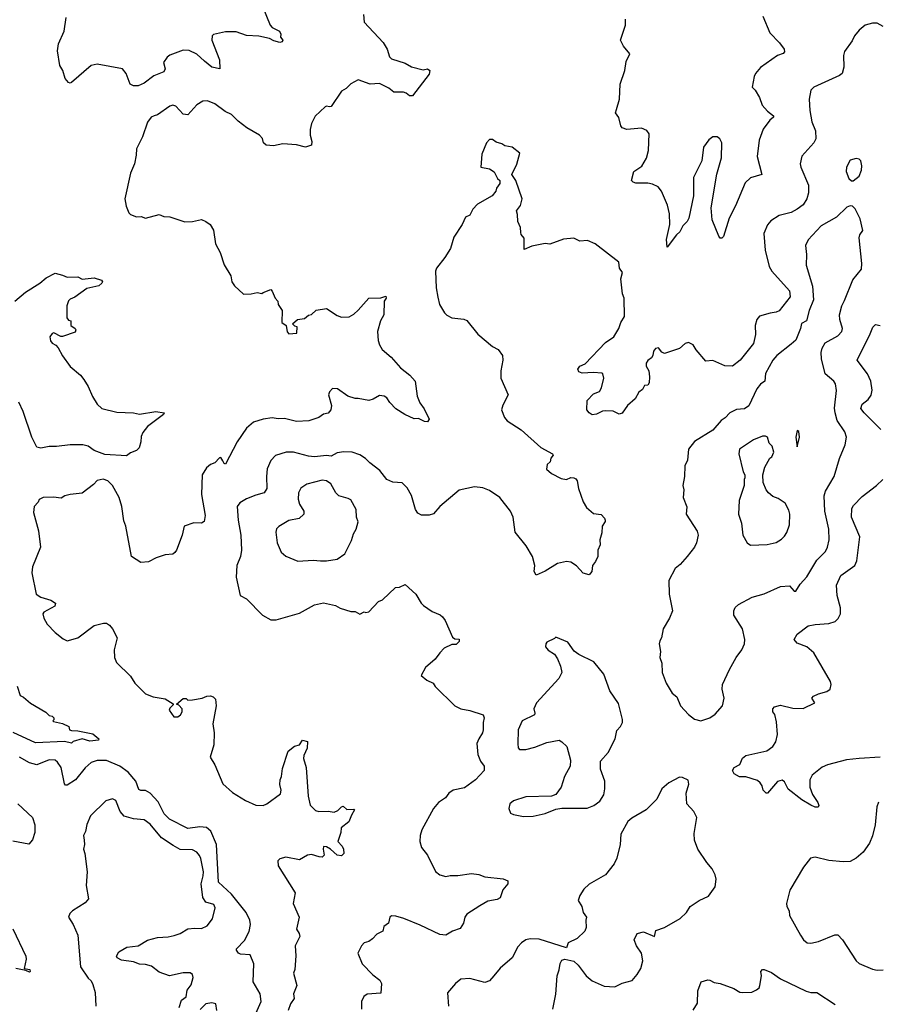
# Model space of a CAD drawing. Extents: x 2057697 to 2160550, y 827490 to 1016834.
# Tile 390 of 509: x 2074070 to 2079763, y 994407 to 1000931. Entities that reach past the tile are written whole.
import ezdxf

# ---------------------------------------------------------------- set-up
doc = ezdxf.new("R2010")
doc.units = 0

msp = doc.modelspace()

# ---------------------------------------------------------------- linework, layer by layer
at = {"layer": '0CON20XD'}
for points in [[(2075682, 1001015), (2075730, 1000895), (2075745, 1000879.2), (2075793.8, 1000855), (2075801.2, 1000835), (2075800, 1000815), (2075815.7, 1000795), (2075811.2, 1000785), (2075795, 1000780.6), (2075755, 1000790.5), (2075726.6, 1000806.6), (2075655, 1000822.2), (2075575, 1000827.1), (2075505, 1000850.7), (2075435, 1000850.5), (2075355.8, 1000834.2), (2075345.9, 1000824.1), (2075344.3, 1000795), (2075395.7, 1000665), (2075397.5, 1000605), (2075345, 1000616.9), (2075295.6, 1000655.6), (2075245, 1000702.9), (2075195, 1000726.2), (2075155, 1000730), (2075065, 1000695.7), (2075047.3, 1000682.7), (2075023.1, 1000646.9), (2075034, 1000605), (2075026.7, 1000585), (2074959.7, 1000560.3), (2074895, 1000510), (2074855, 1000492), (2074825, 1000493.3), (2074803.3, 1000505), (2074775.7, 1000575.7), (2074752.5, 1000605), (2074583.3, 1000636.7), (2074545, 1000628.1), (2074414.1, 1000515.9), (2074405, 1000511.2), (2074395, 1000515.8), (2074371.3, 1000541.3), (2074355.5, 1000595), (2074337.2, 1000627.2), (2074321.5, 1000725), (2074328.3, 1000771.7), (2074366.2, 1000855), (2074378.8, 1000945)], [(2076348.8, 1000965), (2076353.3, 1000915), (2076480.5, 1000780.5), (2076505.8, 1000735.8), (2076521.2, 1000685), (2076535, 1000671.2), (2076625, 1000643.8), (2076668.3, 1000618.3), (2076745, 1000600), (2076775, 1000606.2), (2076790, 1000595), (2076785, 1000570), (2076675, 1000427.5), (2076655, 1000427.5), (2076632.5, 1000445), (2076615, 1000450), (2076551.2, 1000451.2), (2076518.3, 1000478.3), (2076455, 1000508.1), (2076395, 1000503.1), (2076315, 1000533.3), (2076265, 1000506.2)], [(2078997.1, 1000955), (2079044.2, 1000845), (2079107.9, 1000777.9), (2079138.8, 1000735), (2079141.2, 1000718.8), (2079131.7, 1000708.3), (2079093.3, 1000695), (2078981.2, 1000615), (2078948, 1000575), (2078940, 1000555), (2078927.5, 1000485), (2078946.2, 1000465), (2078974, 1000415), (2078993.8, 1000365), (2079027.5, 1000325), (2079067.5, 1000295), (2079067.5, 1000285), (2079043.8, 1000266.2), (2079000, 1000205), (2078973.2, 1000133.2), (2078959.1, 1000025), (2078990, 999905), (2078915, 999884.4), (2078879.1, 999850.9), (2078815, 999696.7), (2078774, 999615), (2078736.2, 999495), (2078725, 999482.5), (2078715, 999482.5), (2078706.4, 999496.4), (2078661.2, 999605), (2078655.7, 999685), (2078692.7, 999907.3), (2078722.1, 1000015), (2078725.6, 1000115), (2078712.6, 1000142.6), (2078695, 1000155.7), (2078665, 1000154.4), (2078639.2, 1000135), (2078603.4, 1000086.6), (2078593.1, 999995), (2078565, 999938.8), (2078536.9, 999885), (2078538.1, 999765), (2078507.5, 999615), (2078495, 999593.3), (2078466.7, 999565), (2078446.2, 999525), (2078424.2, 999505.8), (2078363.6, 999423.6), (2078358.8, 999475), (2078380.6, 999575), (2078379.4, 999645), (2078365, 999703.3), (2078324.3, 999795), (2078302.8, 999822.8), (2078265, 999840.6), (2078235, 999847.8), (2078155, 999848.6), (2078136.7, 999855), (2078126.4, 999866.4), (2078142.5, 999925), (2078195, 999961.2), (2078226.6, 1000013.4), (2078240, 1000065), (2078243.8, 1000175), (2078227.3, 1000197.3), (2078191.7, 1000211.7), (2078095, 1000204.4), (2078064.4, 1000214.4), (2078055, 1000227.5), (2078042.6, 1000282.6), (2078020, 1000315), (2078026.1, 1000336.1), (2078045.9, 1000404.1), (2078052, 1000505), (2078083.3, 1000595), (2078090.6, 1000655), (2078115.7, 1000705), (2078073.3, 1000755), (2078053.8, 1000795), (2078085.8, 1000895), (2078086, 1000935)], [(2079795, 1000885.6), (2079755, 1000908.2), (2079725, 1000908.8), (2079675, 1000895.6), (2079635, 1000862.5), (2079604.2, 1000825), (2079588.7, 1000791.3), (2079539.2, 1000720.8), (2079532.5, 1000695), (2079533.9, 1000616.1), (2079523.3, 1000575), (2079505, 1000561.2), (2079335, 1000484), (2079316.2, 1000465), (2079304.2, 1000405), (2079309.5, 1000329.5), (2079322, 1000255), (2079345.7, 1000195), (2079347.7, 1000142.3), (2079335.5, 1000114.5), (2079255, 1000026.2), (2079244.5, 999975), (2079248, 999955), (2079299.2, 999835), (2079300.6, 999785), (2079288.9, 999745), (2079263.5, 999705), (2079225, 999675.4), (2079185, 999654.6), (2079105, 999634.3), (2079050.9, 999599.1), (2079027.3, 999572.7), (2079004.2, 999515), (2079011.9, 999405), (2079038.6, 999295), (2079055.7, 999265), (2079174.4, 999135), (2079178.5, 999095), (2079105, 999002.5), (2079085, 998992.5), (2079045, 998987.5), (2078975, 998966), (2078958, 998945), (2078947.1, 998905), (2078947.8, 998845), (2078935, 998786), (2078846, 998675), (2078795, 998636), (2078745, 998637.5), (2078665, 998673.8), (2078619.3, 998669.3), (2078554.2, 998744.2), (2078535, 998776.7), (2078505, 998791.2), (2078483.3, 998785), (2078445, 998753.3), (2078345, 998720), (2078327, 998727), (2078305, 998756.7), (2078285, 998753.3), (2078272.5, 998735), (2078268, 998705), (2078259.4, 998690.6), (2078235, 998672.5), (2078224, 998655), (2078223.3, 998635), (2078241.2, 998605), (2078246.4, 998563.6), (2078242.5, 998525), (2078235, 998510), (2078213.6, 998506.4), (2078200, 998480), (2078175, 998462.5), (2078151.7, 998418.3), (2078100, 998375), (2078065, 998323.3), (2078045, 998317.5), (2078005, 998336.7), (2077955, 998340), (2077933.6, 998336.4), (2077895, 998316.2), (2077866.1, 998313.9), (2077846.7, 998325), (2077830, 998345), (2077831.7, 998408.3), (2077875, 998452.5), (2077915, 998467.5), (2077927.7, 998492.3), (2077943.8, 998555), (2077936.7, 998585), (2077929.3, 998589.3), (2077875, 998594), (2077799.3, 998589.3), (2077777, 998597), (2077770, 998615), (2077783.3, 998635), (2077818.3, 998651.7), (2077955, 998791.2), (2078009.4, 998830.6), (2078043.3, 998885), (2078055.7, 998925), (2078079.5, 998965), (2078077.5, 999085), (2078067.5, 999115), (2078055.5, 999214.5), (2078066.7, 999255), (2078045.8, 999285), (2078043.4, 999323.4), (2077885.6, 999445.6), (2077835, 999468), (2077785, 999463.3), (2077745, 999482.5), (2077675, 999476.9), (2077585, 999444.5), (2077555, 999447.1), (2077465, 999430), (2077415, 999407.5), (2077414.2, 999484.2), (2077395, 999507.5), (2077391.7, 999521.7), (2077390, 999555), (2077372, 999595), (2077370.7, 999640.7), (2077363.8, 999665), (2077390.7, 999699.3), (2077401.2, 999745), (2077358.8, 999865), (2077332.5, 999905), (2077365.6, 999974.4), (2077386.2, 1000046.2), (2077335, 1000086.2), (2077286.1, 1000096.1), (2077267.7, 1000107.7), (2077228.8, 1000118.8), (2077205, 1000136.7), (2077185, 1000136.7), (2077164.1, 1000115.9), (2077135, 1000040), (2077127.5, 999955), (2077185, 999943.8), (2077215, 999923.3), (2077238.8, 999878.8), (2077252.5, 999865), (2077252.5, 999845), (2077232.5, 999815), (2077226.1, 999793.9), (2077203.3, 999765), (2077105, 999708.1), (2077075, 999675.8), (2077055, 999636.7), (2077025, 999622.5), (2077003.8, 999575), (2076949.3, 999490.7), (2076925.5, 999414.5), (2076890, 999355), (2076834.5, 999285.5), (2076827.5, 999265), (2076831.4, 999155), (2076842.4, 999092.4), (2076854.2, 999045), (2076887.7, 998987.7), (2076902.7, 998972.7), (2076935, 998956), (2077015, 998947.5), (2077035, 998937.5), (2077107.9, 998847.9), (2077205, 998766.2), (2077243.3, 998745), (2077271.2, 998705), (2077272.5, 998675), (2077260, 998605), (2077261.2, 998555), (2077309.2, 998445), (2077273.2, 998376.8), (2077264.3, 998345.7), (2077284.3, 998294.3), (2077302.1, 998272.1), (2077394.3, 998214.3), (2077525.7, 998095.7), (2077603.8, 998055), (2077606.2, 998045), (2077591.2, 998025), (2077587.7, 998002.3), (2077566.4, 997983.6), (2077562.3, 997952.3), (2077595, 997923.3), (2077661.2, 997891.2), (2077695, 997883.8), (2077725, 997896.7), (2077745, 997896.2), (2077757.7, 997887.7), (2077765.8, 997875.8), (2077775.8, 997825), (2077805.7, 997735.7), (2077827.7, 997697.7), (2077875, 997660), (2077925, 997652.5), (2077948.3, 997628.3), (2077952.5, 997615), (2077952.5, 997605), (2077932.5, 997575), (2077929.3, 997530.7), (2077916.2, 997485), (2077918.3, 997451.7), (2077902.5, 997415), (2077902.5, 997375), (2077888.3, 997341.7), (2077867.5, 997315), (2077862.5, 997275), (2077845, 997252.5), (2077805, 997262.9), (2077762.2, 997312.2), (2077725, 997336), (2077695, 997340.8), (2077635, 997328), (2077555, 997276), (2077495, 997250), (2077481.2, 997275), (2077486, 997315), (2077470, 997375), (2077428, 997445), (2077355.8, 997535.8), (2077341.9, 997635), (2077325, 997674.2), (2077254.2, 997765), (2077185, 997812.5), (2077140.6, 997829.4), (2077085, 997835.5), (2076985, 997814.5), (2076855, 997706), (2076813.6, 997656.4), (2076785, 997648.8), (2076735, 997648.8), (2076710.9, 997660.9), (2076693.8, 997685), (2076667.9, 997777.9), (2076638.8, 997828.8), (2076605, 997862.5), (2076545, 997866), (2076505, 997884.2), (2076458, 997945), (2076391.4, 997995), (2076363.7, 998023.7), (2076325, 998047.8), (2076274.6, 998064.6), (2076218.3, 998068.3), (2076175, 998061.1), (2076135, 998040), (2076105, 998043.1), (2076025, 998034), (2075985, 998038), (2075885, 998064.6), (2075836.7, 998065), (2075767.3, 998042.7), (2075735, 998010), (2075712.2, 997955), (2075706.4, 997903.6), (2075709.4, 997825), (2075690.8, 997795), (2075635, 997781.2), (2075573.5, 997756.5), (2075530, 997730), (2075512.9, 997705), (2075518.9, 997615), (2075536.5, 997515), (2075540.5, 997415), (2075534.4, 997375), (2075510.5, 997315), (2075506.3, 997236.3), (2075533.1, 997115), (2075575, 997093.8), (2075680, 996985), (2075735, 996953.8), (2075770, 996955), (2075925, 996998.8), (2076025, 997053.3), (2076085, 997068), (2076165, 997050), (2076195, 997032), (2076265, 997010), (2076295, 997008.8), (2076325, 996992.5), (2076353.6, 997006.4), (2076365, 997002.5), (2076385, 997006.7), (2076450, 997075), (2076475, 997086.7), (2076561.7, 997168.3), (2076589.3, 997170.7), (2076625, 997187.5), (2076696.2, 997125), (2076732, 997065), (2076748.3, 997048.3), (2076805, 997008.8), (2076857.7, 996987.7), (2076873.3, 996975), (2076890.7, 996950.7), (2076939.3, 996839.3), (2076955, 996827.5), (2076985, 996826.7), (2076985, 996810), (2076965, 996790), (2076935, 996790), (2076885, 996766), (2076855, 996736.7), (2076825.7, 996694.3), (2076760.7, 996639.3), (2076732.5, 996585), (2076770, 996555), (2076812.5, 996535), (2076825, 996513.3), (2076955, 996383.8), (2076995, 996363.8), (2077055, 996353.3), (2077143.9, 996323.9), (2077150, 996305), (2077142, 996275), (2077142, 996225), (2077138, 996205), (2077113.3, 996166.7), (2077102, 996135), (2077107, 996063), (2077125, 996017.5), (2077148.8, 995985), (2077150, 995955), (2077091.2, 995895), (2077018.8, 995841.2), (2076943.3, 995825), (2076915, 995806), (2076893.3, 995775), (2076846.8, 995743.2), (2076814, 995705), (2076737.3, 995562.7), (2076726, 995525), (2076723.8, 995485), (2076733.8, 995445), (2076774.4, 995394.4), (2076826.8, 995286.8), (2076855, 995264.2), (2076895, 995252.5), (2076925, 995260.8), (2076975, 995259.2), (2077065, 995274), (2077115, 995266), (2077155, 995252), (2077275, 995238), (2077307.5, 995225), (2077306.7, 995205), (2077273.3, 995165), (2077255, 995112.5), (2077235, 995101.2), (2077175, 995091.2), (2077121.2, 995058.8), (2077033.8, 995005), (2077022, 994985), (2077013.8, 994945), (2076990.3, 994909.7), (2076939.7, 994890.3), (2076895, 994864.2), (2076855, 994869.2), (2076725, 994932.2), (2076616.7, 994975), (2076565, 994990), (2076535, 994992), (2076524, 994985), (2076515.8, 994944.2), (2076485, 994922.5), (2076477.7, 994892.3), (2076437.7, 994872.3), (2076409.1, 994840.9), (2076385, 994823.8), (2076355, 994813.3), (2076336.7, 994795), (2076311.2, 994745), (2076341.2, 994675), (2076411.7, 994601.7), (2076457, 994567), (2076468.8, 994545), (2076465, 994480), (2076375, 994473.3), (2076352.1, 994457.9), (2076337.5, 994425), (2076336.2, 994375)], [(2076265, 1000506.2), (2076234.1, 1000475.9), (2076205, 1000457.5), (2076135, 1000356.7), (2076125, 1000353.3), (2076105, 1000358.8), (2076095, 1000353.8), (2076028.3, 1000291.7), (2076005.6, 1000244.4), (2075995.5, 1000204.5), (2075995.5, 1000165.5), (2076008.1, 1000125), (2076005, 1000100), (2075965, 1000086), (2075905, 1000101.1), (2075815, 1000108.6), (2075753.6, 1000096.4), (2075705, 1000100), (2075687.5, 1000115), (2075680, 1000145), (2075661.2, 1000165), (2075577.1, 1000215), (2075518.8, 1000258.8), (2075475, 1000302.5), (2075432.6, 1000322.6), (2075365, 1000373.1), (2075315, 1000392.9), (2075285, 1000391.9), (2075245, 1000368.1), (2075185, 1000301.4), (2075155, 1000305.7), (2075105, 1000357.8), (2075085, 1000365.5), (2075065, 1000357.8), (2074985, 1000301.9), (2074962.5, 1000295), (2074941.2, 1000285), (2074916.9, 1000253.1), (2074885.5, 1000154.5), (2074844.3, 1000075), (2074843.6, 1000033.6), (2074830.6, 999975), (2074805.9, 999914.1), (2074766.7, 999745), (2074775.9, 999695.9), (2074795, 999652.5), (2074805, 999640), (2074845, 999623.8), (2074875, 999626.2), (2074905, 999616.2), (2074995, 999641.2), (2075025, 999626.2), (2075065, 999623.8), (2075165, 999592.5), (2075215, 999594), (2075275, 999606.7), (2075303.6, 999593.6), (2075332.5, 999575), (2075355.9, 999535.9), (2075368.8, 999445), (2075398.8, 999388.8), (2075426.1, 999306.1), (2075470, 999235), (2075476.7, 999195), (2075495, 999167.5), (2075555, 999113.3), (2075605, 999113.8), (2075645, 999123.3), (2075675, 999117.5), (2075685, 999122.5), (2075735, 999142.5), (2075745, 999132.5), (2075763.3, 999085), (2075782.5, 999065), (2075783.3, 999045), (2075811.2, 999005), (2075807.5, 998925), (2075837.5, 998905), (2075843, 998863), (2075855, 998850), (2075907.5, 998855), (2075910, 998895), (2075895, 998900), (2075880, 998915), (2075912.5, 998945), (2075958, 998952), (2075985, 998972.5), (2076005, 998977.5), (2076035, 999006.7), (2076105, 999016.7), (2076175, 998970), (2076205, 998960), (2076255, 998963.3), (2076285, 998980), (2076315, 999006.7), (2076384.1, 999085.9), (2076465, 999087.5), (2076498.3, 999098.3), (2076500, 999085), (2076487.5, 999065), (2076484, 998975), (2076462, 998935), (2076443.1, 998865), (2076446.9, 998805), (2076455.6, 998775.6), (2076474, 998745), (2076534, 998695), (2076594.3, 998624.3), (2076657.5, 998575), (2076692.5, 998535), (2076706.1, 998436.1), (2076722.3, 998392.3), (2076752.3, 998352.3), (2076784, 998285), (2076775, 998266.7), (2076755, 998268), (2076715, 998287.5), (2076685, 998286.7), (2076624.3, 998314.3), (2076565, 998353.3), (2076525, 998393.8), (2076505, 998426), (2076487.4, 998437.4), (2076455, 998440.8), (2076413.9, 998416.1), (2076385, 998408.8), (2076315, 998422), (2076295, 998420), (2076245, 998436.7), (2076176.7, 998485), (2076145, 998486.7), (2076123.8, 998466.2), (2076117.1, 998445), (2076138, 998375), (2076133.9, 998346.1), (2076115.8, 998324.2), (2076085, 998316.2), (2076053.9, 998296.1), (2075987.7, 998272.3), (2075905, 998268), (2075825, 998288), (2075785, 998285.8), (2075745, 998293.1), (2075685, 998283.8), (2075620, 998265), (2075574.6, 998225.4), (2075511.2, 998135), (2075435, 997985.8), (2075425, 997990), (2075418.1, 998008.1), (2075405, 998029.2), (2075395, 998027.5), (2075364.3, 997995.7), (2075335, 997984), (2075307.9, 997962.1), (2075280, 997915), (2075275.6, 997785), (2075299.2, 997645), (2075294.1, 997605.9), (2075275, 997594.2), (2075225, 997598), (2075160, 997575), (2075147.5, 997515), (2075110, 997415), (2075099.5, 997400.5), (2075085, 997390), (2075035, 997386), (2074975, 997365.6), (2074925, 997338.8), (2074874, 997334), (2074811.2, 997375), (2074773.1, 997575), (2074760.7, 997610.7), (2074748.5, 997705), (2074729.5, 997765), (2074686.7, 997845), (2074655, 997874.4), (2074624.5, 997885.5), (2074585, 997877.1), (2074559.4, 997850.6), (2074485, 997794), (2074405.8, 997784.2), (2074370, 997775), (2074345, 997760), (2074295, 997766.7), (2074225.9, 997764.1), (2074198.8, 997751.2), (2074193.3, 997735), (2074167.5, 997705), (2074162.5, 997665), (2074195.6, 997545), (2074208.1, 997435), (2074155.7, 997305), (2074150.8, 997265), (2074180, 997125), (2074210, 997105), (2074276.7, 997085), (2074307.5, 997065), (2074302.5, 997045), (2074230, 997005), (2074223.3, 996995), (2074230, 996965), (2074252.5, 996925), (2074305, 996870), (2074357.7, 996827.7), (2074385.8, 996814.2), (2074455, 996835.8), (2074565, 996916), (2074625, 996932.5), (2074645, 996932.5), (2074665, 996920), (2074686.7, 996895), (2074715.9, 996835.9), (2074695.8, 996755), (2074699.2, 996705), (2074712.1, 996672.1), (2074805, 996581.2), (2074834.4, 996534.4), (2074905, 996464), (2074955, 996443.8), (2075035, 996430), (2075088.3, 996398.3), (2075088.3, 996391.7), (2075065, 996370), (2075062.5, 996355), (2075091.7, 996311.7), (2075119.3, 996310.7), (2075137.5, 996325), (2075147.5, 996345), (2075147.5, 996365), (2075125, 996390), (2075110, 996395), (2075155, 996432.5), (2075175, 996432.5), (2075185, 996422.5), (2075215, 996423.3), (2075280, 996435), (2075310.7, 996449.3), (2075335, 996450), (2075353.6, 996443.6), (2075368.3, 996428.3), (2075374.1, 996384.1), (2075351.9, 996265), (2075360, 996205), (2075356.9, 996125), (2075334, 996045), (2075363.6, 995993.6), (2075417.2, 995867.2), (2075480.8, 995810.8), (2075567.7, 995757.7), (2075635, 995726.7), (2075685.5, 995724.5), (2075708.8, 995735), (2075799.3, 995800.7), (2075804, 995825), (2075795.9, 995864.1), (2075797.5, 995895), (2075805.9, 995915.9), (2075811.7, 995968.3), (2075850, 996085), (2075893, 996117), (2075925, 996126.7), (2075945, 996157.5), (2075978.3, 996148.3), (2075975.6, 996105), (2075954.2, 996055), (2075952.5, 996035), (2075969.2, 995975), (2075982.5, 995785), (2075997, 995727), (2076031.2, 995691.2), (2076054.1, 995684.1), (2076115, 995687.1), (2076155, 995680.6), (2076179.4, 995690.6), (2076205, 995716.2), (2076215, 995718.8), (2076238.3, 995698.3), (2076285, 995700), (2076290, 995695), (2076269.3, 995660.7), (2076252.5, 995615), (2076202.5, 995575), (2076200, 995545), (2076180, 995485), (2076207.5, 995455), (2076217.5, 995435), (2076220, 995405), (2076205, 995390), (2076175, 995394.4), (2076131.2, 995435), (2076105, 995450.8), (2076085, 995453.3), (2076081.4, 995435), (2076090, 995395), (2076075, 995382.5), (2076055, 995383.3), (2076005, 995400), (2075977.5, 995395), (2075926.4, 995363.6), (2075835, 995382), (2075795, 995371.2), (2075782.5, 995357.5), (2075785, 995323.3), (2075896.2, 995145), (2075884.2, 995075), (2075924.2, 994985), (2075905.8, 994905), (2075924.3, 994875), (2075926.9, 994855), (2075897.5, 994795), (2075901.2, 994728.8), (2075893.6, 994636.4), (2075886.4, 994613.6), (2075907.7, 994532.3), (2075886.7, 994475), (2075890, 994445), (2075865, 994410), (2075851.2, 994365)], [(2079595, 999863.3), (2079636.7, 999895), (2079651.2, 999935), (2079653.6, 999963.6), (2079646.7, 999995), (2079635, 1000006.7), (2079615, 1000012.5), (2079575, 1000000), (2079551.2, 999955), (2079550, 999925), (2079568.3, 999878.3), (2079585, 999863.3), (2079595, 999863.3)], [(2078585, 996284.3), (2078645, 996305.7), (2078681.7, 996328.3), (2078730, 996385), (2078740.6, 996435), (2078727.8, 996495), (2078730.6, 996525), (2078775.5, 996625), (2078820.9, 996705), (2078858.5, 996755), (2078874.5, 996795), (2078878.2, 996825), (2078862.9, 996895), (2078804, 996985), (2078804, 997015), (2078814.4, 997035.6), (2078836.7, 997055), (2078926.4, 997103.6), (2079005, 997125.8), (2079115, 997175.7), (2079175, 997180), (2079205, 997145.4), (2079215, 997144.5), (2079245, 997190), (2079289.8, 997240.2), (2079355, 997348.8), (2079411.7, 997408.3), (2079425.8, 997435), (2079437.1, 997485), (2079435.6, 997555), (2079407.5, 997675), (2079403.7, 997776.3), (2079413.1, 997806.9), (2079470.6, 997905), (2079505.6, 998024.4), (2079542.5, 998115), (2079552.5, 998165), (2079540.6, 998200.6), (2079490, 998275), (2079476.2, 998325), (2079473.3, 998356.7), (2079485.6, 998475), (2079478.9, 998518.9), (2079468.8, 998535), (2079410, 998585), (2079386.2, 998685), (2079384.6, 998725), (2079390.5, 998755), (2079410.2, 998789.8), (2079495, 998836), (2079521.2, 998865), (2079525.7, 998885.7), (2079508, 998945), (2079506, 998975), (2079520.8, 999035), (2079538.9, 999071.1), (2079593.2, 999206.8), (2079651.7, 999278.3), (2079653.3, 999315), (2079635.8, 999485), (2079640.8, 999505), (2079660, 999535), (2079642.3, 999612.3), (2079608.8, 999678.8), (2079592.5, 999695), (2079575, 999698.8), (2079555, 999688.8), (2079485, 999622), (2079384.3, 999565), (2079297.6, 999472.4), (2079280, 999435), (2079287.5, 999375), (2079284, 999305), (2079325.5, 999165.5), (2079333.6, 999075), (2079304.5, 999005), (2079285.7, 998935), (2079252.7, 998917.3), (2079246.7, 998885), (2079215, 998808), (2079185, 998780.8), (2079089.2, 998705), (2079063.1, 998675), (2079014.1, 998585.9), (2079010, 998535), (2078981.4, 998515), (2078956.7, 998485), (2078905, 998372.5), (2078875, 998353.6), (2078822.2, 998347.8), (2078779.2, 998325), (2078747.4, 998292.6), (2078720, 998275), (2078665, 998211.4), (2078543.2, 998136.8), (2078504.4, 998085.6), (2078497.9, 998012.1), (2078480, 997975), (2078476.8, 997903.2), (2078465.8, 997845), (2078474.2, 997815), (2078468.6, 997765), (2078493, 997703), (2078488.6, 997655), (2078560.9, 997540.9), (2078568.8, 997515), (2078558, 997465), (2078544, 997435), (2078496, 997375), (2078448.7, 997321.3), (2078415, 997294), (2078374.4, 997215), (2078375.8, 997125), (2078398.8, 997015), (2078378, 996965), (2078336.7, 996895), (2078326.2, 996835), (2078313.8, 996815), (2078308.8, 996795), (2078318.8, 996745), (2078314, 996705), (2078327.3, 996667.3), (2078328.8, 996605), (2078356.2, 996535), (2078395, 996467.5), (2078426, 996445), (2078451.2, 996385), (2078505, 996326.2), (2078545, 996296.2), (2078585, 996284.3)], [(2074038, 999065), (2074110, 999125), (2074203.6, 999186.4), (2074245, 999221.2), (2074305, 999251.2), (2074355, 999238.8), (2074384.2, 999224.2), (2074455, 999227.5), (2074485, 999211.2), (2074565, 999221.2), (2074612.5, 999205), (2074618.8, 999195), (2074616, 999185), (2074595, 999166.7), (2074515, 999150), (2074435, 999093.3), (2074405, 999080), (2074395, 999067.5), (2074384, 999035), (2074382.5, 998955), (2074395, 998940), (2074410, 998935), (2074410, 998905), (2074437.5, 998885), (2074442.5, 998875), (2074439.3, 998860.7), (2074355, 998832.5), (2074343, 998833), (2074296.4, 998856.4), (2074285, 998852.5), (2074270.7, 998829.3), (2074273.9, 998803.9), (2074285, 998787.5), (2074310, 998775), (2074326.1, 998756.1), (2074353.9, 998703.9), (2074404.1, 998634.1), (2074473.3, 998575), (2074495, 998546.7), (2074525, 998500), (2074553.4, 998433.4), (2074585, 998383.8), (2074615, 998353.8), (2074715, 998331.1), (2074825, 998326), (2074865, 998316.7), (2074974, 998334), (2075027.5, 998325), (2075023.3, 998315), (2074917.5, 998235), (2074886.7, 998195), (2074875, 998170), (2074873.8, 998135), (2074862.5, 998095), (2074845, 998077.5), (2074805, 998060), (2074779.3, 998040.7), (2074635, 998050), (2074565, 998076.2), (2074525, 998106), (2074490, 998115), (2074404.3, 998114.3), (2074315, 998103.5), (2074265, 998102.2), (2074211.3, 998091.3), (2074185, 998097.5), (2074150.6, 998165), (2074094.3, 998334.3), (2074065, 998396.7)], [(2079780.5, 998215), (2079667.9, 998325), (2079647.9, 998355), (2079656, 998384), (2079694.4, 998415), (2079715, 998444), (2079723, 998477), (2079713.1, 998535), (2079691.1, 998585), (2079622.5, 998675), (2079709.4, 998849.4), (2079726.3, 998893.7), (2079745, 998911.4), (2079775, 998905.8)], [(2079225, 998100), (2079241.1, 998165), (2079235, 998203.3), (2079225, 998208.8), (2079215.5, 998165), (2079225, 998100)], [(2078915, 997450), (2079025, 997454), (2079085, 997466.2), (2079121.7, 997488.3), (2079141.7, 997508.3), (2079156.8, 997533.2), (2079174.3, 997585), (2079176, 997655), (2079170.3, 997680.3), (2079145, 997726.7), (2079098.3, 997758.3), (2079062.7, 997772.7), (2079035, 997796.7), (2079020, 997815), (2079000, 997865), (2078996.7, 997915), (2079010, 997965), (2079042.5, 998025), (2079057.5, 998035), (2079070, 998065), (2079060, 998105), (2079040, 998125), (2079027.5, 998165), (2079015, 998172.5), (2078995, 998172.5), (2078935, 998146.2), (2078842.5, 998085), (2078838, 998055), (2078867.5, 997935), (2078877.5, 997915), (2078877.5, 997895), (2078872.5, 997885), (2078873.3, 997845), (2078840, 997745), (2078836, 997655), (2078856, 997595), (2078863.8, 997515), (2078892.5, 997465), (2078915, 997450)], [(2075915, 997344.2), (2076015, 997350.6), (2076064.4, 997344.4), (2076105, 997344.3), (2076175, 997356), (2076225, 997391.2), (2076269.1, 997480.9), (2076282.9, 997525), (2076302, 997555), (2076314.1, 997604.1), (2076304.2, 997635), (2076301.9, 997685), (2076265, 997748.8), (2076248.9, 997758.9), (2076185.5, 997775.5), (2076166.1, 997796.1), (2076134.2, 997855), (2076105, 997874.4), (2076075, 997880.5), (2075975, 997853.8), (2075933.7, 997826.3), (2075918.2, 997795), (2075916.9, 997755), (2075925, 997721.2), (2075953.3, 997675), (2075954.4, 997655), (2075923.2, 997626.8), (2075855, 997611.9), (2075787.7, 997572.3), (2075772.3, 997557.7), (2075768, 997535), (2075777.1, 997465), (2075805, 997403.3), (2075835, 997376), (2075915, 997344.2)], [(2079775, 996044.6), (2079635, 996034.6), (2079552.4, 996027.6), (2079425, 995994.6), (2079391.2, 995978.8), (2079324.4, 995925), (2079307.9, 995895), (2079308.2, 995845), (2079326.9, 995796.9), (2079362, 995745), (2079368.8, 995725), (2079365, 995712.5), (2079345, 995713.8), (2079315, 995726.2), (2079255, 995762), (2079165, 995833.3), (2079140.7, 995880.7), (2079125, 995892.5), (2079095, 995883.3), (2079027.5, 995805), (2079020, 995805), (2079000, 995825), (2078993.3, 995855), (2078980, 995875), (2078960.7, 995890.7), (2078885, 995914), (2078842.5, 995915), (2078806.7, 995935), (2078796.7, 995955), (2078807.5, 995975), (2078843.9, 995996.1), (2078862.7, 996037.3), (2078884.3, 996055.7), (2079023.9, 996086.1), (2079063.1, 996115), (2079084.4, 996145), (2079095.4, 996195), (2079088.2, 996278.2), (2079077.5, 996327.5), (2079063.3, 996345), (2079064, 996365), (2079075, 996378), (2079115, 996389.2), (2079195, 996368.6), (2079265, 996367.1), (2079342.5, 996405), (2079321.2, 996435), (2079332.1, 996447.9), (2079366.7, 996465), (2079420.5, 996479.5), (2079444.2, 996495.8), (2079451.2, 996525), (2079446.2, 996545), (2079336, 996735), (2079288.8, 996775), (2079225, 996800), (2079204, 996825), (2079225, 996859.2), (2079297.5, 996915), (2079345, 996924.2), (2079435, 996929.2), (2079475.7, 996944.3), (2079496.8, 996963.2), (2079512.9, 996995), (2079513.1, 997035), (2079489.1, 997115), (2079485.6, 997185), (2079515, 997247.5), (2079608, 997315), (2079621.4, 997345), (2079639.4, 997505), (2079586, 997635), (2079588.1, 997691.9), (2079598.3, 997711.7), (2079655, 997772.5), (2079750, 997845), (2079792, 997885)], [(2077410.5, 995650.5), (2077475, 995653.8), (2077555, 995671.2), (2077625, 995700), (2077665, 995706.7), (2077833, 995707), (2077877, 995723), (2077916.4, 995753.6), (2077942.5, 995795), (2077950, 995835), (2077950, 995885), (2077921.2, 995965), (2077922, 996018), (2077972.5, 996075), (2078017.5, 996165), (2078029.3, 996220.7), (2078053, 996247), (2078066.1, 996273.9), (2078066.2, 996295), (2078039.5, 996399.5), (2077982, 996485), (2077944, 996595), (2077877, 996677), (2077777.5, 996725), (2077747, 996747), (2077705, 996806.7), (2077625, 996840), (2077615, 996830), (2077565, 996807.5), (2077557.5, 996795), (2077556.7, 996775), (2077574.2, 996754.2), (2077616.4, 996726.4), (2077636.7, 996696.7), (2077656.4, 996646.4), (2077663.8, 996605), (2077643.8, 996565), (2077495.6, 996404.4), (2077478, 996365), (2077486.2, 996335), (2077483.3, 996325), (2077400.8, 996285), (2077375.7, 996225), (2077372.1, 996132.1), (2077375.8, 996105.8), (2077384.5, 996094.5), (2077425.6, 996094.4), (2077485, 996110), (2077565, 996142), (2077646.1, 996156.1), (2077665, 996146.7), (2077696.7, 996115), (2077721.2, 996025), (2077718.8, 995985), (2077682.7, 995917.3), (2077660, 995845), (2077625, 995796.7), (2077595, 995786.2), (2077425, 995782.5), (2077345, 995756), (2077320, 995735), (2077313.8, 995705), (2077325, 995673.8), (2077345, 995663.8), (2077410.5, 995650.5)], [(2074052.9, 996515), (2074073.6, 996453.6), (2074095, 996442.5), (2074141.7, 996401.7), (2074243, 996343), (2074265, 996320), (2074286.1, 996316.1), (2074297.5, 996305), (2074297.5, 996292.5), (2074290, 996285), (2074295, 996280), (2074355, 996267.5), (2074397, 996247), (2074400, 996225), (2074415, 996220), (2074455, 996219.2), (2074555, 996198), (2074595, 996166.7), (2074593, 996157), (2074535, 996150.8), (2074485, 996165.6), (2074425, 996147.5), (2074413, 996137), (2074367.1, 996147.1), (2074175, 996139.3), (2074026.8, 996206.8)], [(2075628.1, 994325), (2075670.8, 994425), (2075664, 994475), (2075618.8, 994555), (2075622.2, 994675), (2075598.8, 994735), (2075535, 994738.6), (2075521.2, 994745), (2075506.7, 994765), (2075506.7, 994775), (2075560, 994830), (2075590.9, 994889.1), (2075599.7, 994935), (2075595.3, 994965), (2075572.8, 995015), (2075475, 995136.7), (2075387.9, 995215), (2075375.2, 995465.2), (2075336.7, 995555), (2075309, 995579), (2075265, 995583.6), (2075185, 995570.8), (2075063.2, 995633.2), (2075028.6, 995668.6), (2074988.1, 995748.1), (2074935, 995806.9), (2074905, 995823.7), (2074874.1, 995824.1), (2074860.4, 995830.4), (2074841.4, 995885), (2074790, 995945), (2074735, 995985.5), (2074645, 996022.5), (2074585, 996021.8), (2074545, 996009.1), (2074505, 995974.4), (2074440, 995895), (2074385, 995858.6), (2074375, 995859.2), (2074367.8, 995867.8), (2074344.5, 995975), (2074321.9, 996011.9), (2074305.5, 996025.5), (2074265, 996026.5), (2074185, 995994.4), (2074135, 996007.1), (2074070, 996045)], [(2077606, 994375), (2077625.8, 994474.2), (2077633.6, 994596.4), (2077647.5, 994635), (2077653.6, 994676.4), (2077665, 994700), (2077685, 994706.7), (2077743.6, 994693.6), (2077773.3, 994665), (2077825.6, 994595.6), (2077865, 994562.5), (2077945, 994525.8), (2078015, 994522), (2078065, 994546), (2078130, 994565), (2078165, 994603.3), (2078187.5, 994645), (2078202.5, 994695), (2078192.5, 994745), (2078160, 994795), (2078144, 994835), (2078163.9, 994876.1), (2078205, 994886.2), (2078280, 994855), (2078287.5, 994895), (2078346.2, 994915), (2078448.8, 994975), (2078490, 995015), (2078514.5, 995055.5), (2078575.8, 995094.2), (2078637.7, 995122.3), (2078682, 995185), (2078688, 995235), (2078682, 995265), (2078662, 995305), (2078625, 995346.2), (2078567.1, 995435), (2078544.2, 995495), (2078541.7, 995538.3), (2078559.2, 995645), (2078539.2, 995685), (2078494, 995735), (2078489.2, 995805), (2078505.7, 995865), (2078501.2, 995891.2), (2078465, 995908.8), (2078445, 995911.2), (2078375, 995874.2), (2078328.6, 995835), (2078294.2, 995765.8), (2078223.3, 995695), (2078129.3, 995640.7), (2078101.7, 995618.3), (2078056.7, 995535), (2078051.2, 995465), (2078028.8, 995375), (2078012.3, 995337.7), (2077953.3, 995265), (2077845, 995203.3), (2077811.2, 995168.8), (2077785, 995127.5), (2077773.3, 995095), (2077796.7, 995055), (2077806.7, 995015), (2077828.8, 994985), (2077823.3, 994965), (2077826, 994915), (2077817.6, 994892.4), (2077767.3, 994842.7), (2077707.5, 994815), (2077695, 994780), (2077515, 994837.8), (2077455, 994840), (2077425, 994834.2), (2077396.2, 994815), (2077372.1, 994787.9), (2077335.8, 994715), (2077255, 994646), (2077214.3, 994595), (2077185, 994562.9), (2077155, 994552.2), (2077055, 994577.1), (2076995, 994574), (2076958.8, 994545), (2076906.7, 994483.3), (2076912.5, 994395)], [(2074058.8, 995735), (2074156, 995645), (2074170, 995595), (2074171.2, 995545), (2074154.3, 995495.7), (2074131.7, 995468.3), (2074025, 995487.5)], [(2075127.5, 994385), (2075142.5, 994435), (2075173.6, 994456.4), (2075180.5, 994499.5), (2075206.2, 994535), (2075221.2, 994585), (2075216.7, 994605), (2075200, 994615), (2075155, 994615.5), (2075064.3, 994595.7), (2074995, 994618.6), (2074945, 994658.6), (2074905, 994670), (2074865, 994673.1), (2074825, 994687.5), (2074745, 994698.8), (2074717.5, 994715), (2074713.3, 994725), (2074727.5, 994755), (2074780, 994785), (2074855, 994793.8), (2074918.7, 994831.3), (2074985, 994850), (2075055, 994853.5), (2075095, 994862.2), (2075133.6, 994876.4), (2075185, 994906.5), (2075230.5, 994910.5), (2075275, 994909.5), (2075314.4, 994925.6), (2075347.6, 994972.4), (2075367.1, 995045), (2075358.6, 995068.6), (2075305, 995083.8), (2075284.8, 995114.8), (2075273.4, 995205), (2075287.8, 995257.8), (2075288.7, 995285), (2075272.3, 995372.3), (2075263.3, 995393.3), (2075244.2, 995415), (2075215, 995430.5), (2075135, 995432.9), (2075088.3, 995458.3), (2075010.9, 995510.9), (2074935, 995600), (2074895, 995629.2), (2074825, 995635.7), (2074763.3, 995653.3), (2074736.7, 995685), (2074707.2, 995757.2), (2074685, 995767.5), (2074642, 995755), (2074540, 995655), (2074515, 995597.5), (2074507.8, 995552.2), (2074492.5, 995525), (2074497.5, 995495), (2074500, 995465), (2074492.5, 995435), (2074502.9, 995405), (2074518.9, 995285), (2074510.8, 995195), (2074526, 995105), (2074505, 995078), (2074420, 995025), (2074402, 995008), (2074393.3, 994985), (2074425.9, 994935.9), (2074455.8, 994865), (2074472.9, 994655), (2074525, 994580), (2074545, 994562.5), (2074555, 994537.5), (2074570, 994485), (2074576.2, 994395)], [(2079763, 995747), (2079753.3, 995715), (2079742, 995595), (2079724.1, 995524.1), (2079703.6, 995475), (2079663.1, 995415), (2079615, 995374.1), (2079575, 995353.3), (2079530.2, 995350.2), (2079435, 995359.6), (2079345, 995381.4), (2079314, 995375), (2079265.8, 995315), (2079176.1, 995163.9), (2079153.8, 995075), (2079155.8, 995055), (2079171.4, 995025), (2079174.3, 994995), (2079245.8, 994865), (2079266.2, 994835), (2079290, 994815), (2079315, 994812), (2079366.8, 994823.2), (2079475, 994868.1), (2079495, 994866.9), (2079525.6, 994835), (2079615.5, 994695.5), (2079635, 994677.5), (2079725, 994639.4), (2079755, 994631.9)], [(2074025, 994906.2), (2074110.8, 994725), (2074113.8, 994705), (2074100, 994645), (2074136.7, 994636.7), (2074140, 994625), (2074135, 994620), (2074111.7, 994631.7), (2074045, 994642.9)], [(2078535, 994367.5), (2078563.8, 994415), (2078566.7, 994495), (2078587.5, 994555), (2078631.7, 994568.3), (2078645, 994566.2), (2078675, 994551.2), (2078715, 994543.8), (2078805, 994512.5), (2078845, 994487.5), (2078863.9, 994483.9), (2078925, 994487.5), (2078955, 994502.5), (2078972.5, 994515), (2078978.3, 994531.7), (2078988.8, 994595), (2078983.8, 994625), (2078995, 994637.5), (2079007, 994637), (2079055, 994618), (2079115, 994574.4), (2079285, 994494.4), (2079315, 994485.8), (2079355, 994486), (2079475.6, 994405.6)], [(2079755, 994631.9), (2079795, 994634.3)], [(2075377.5, 994365), (2075370, 994410), (2075345, 994416.7), (2075305, 994410), (2075267.1, 994372.9)]]:
    msp.add_lwpolyline(points, dxfattribs=at)

doc.saveas('drawing.dxf')
